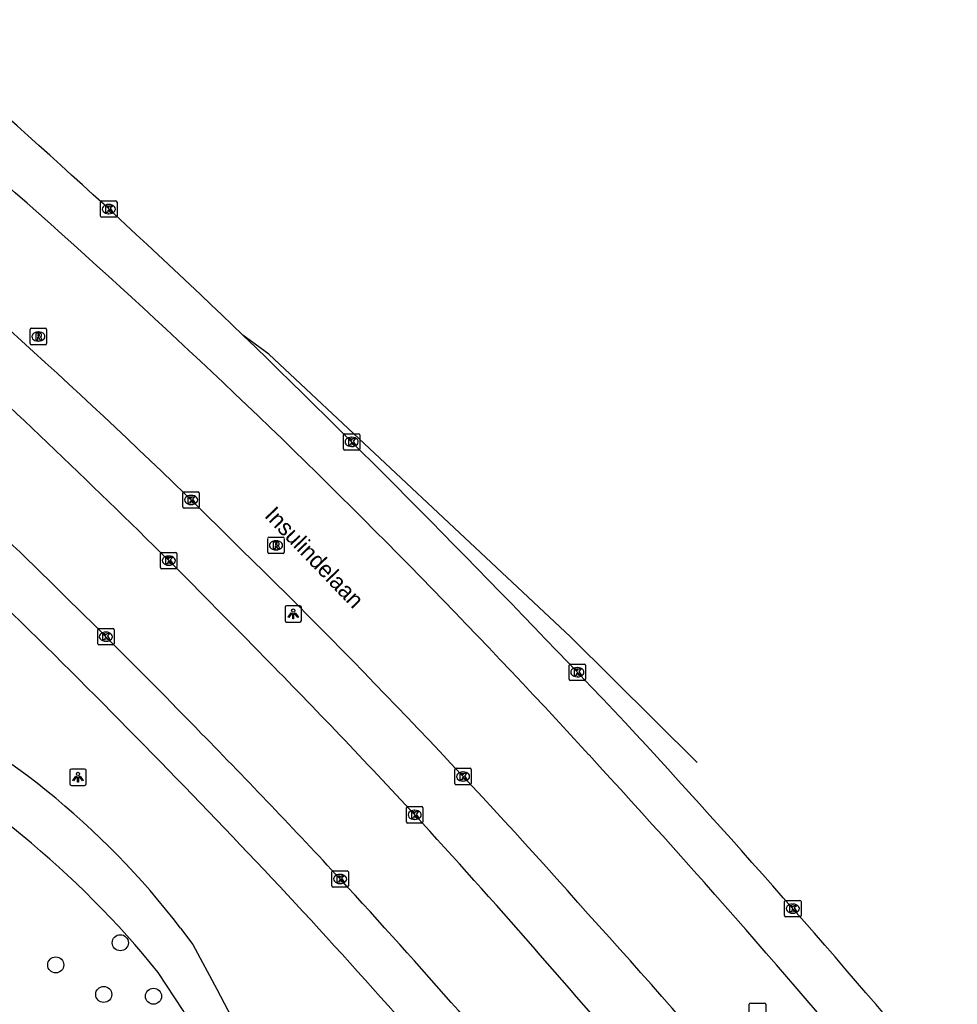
# Model space of a CAD drawing. Extents: x 161477 to 163040, y 383680 to 384868.
# Drawn here: x 162587.8 to 162644.9, y 384637.2 to 384697.2 of the extents above; entities that cross this region are included whole.
import ezdxf

# ---------------------------------------------------------------- set-up
doc = ezdxf.new("R2010")
doc.units = 0
for name, color, linetype in [('IMGEO_Boom', 7, 'Continuous'), ('IMGEO_Kolk', 7, 'Continuous'), ('IMGEO_Lichtpunt', 7, 'Continuous'), ('IMGEO_Openbare_ruimte_label', 7, 'Continuous'), ('IMGEO_Rijbaan_lokaal_open', 7, 'Continuous'), ('IMGEO_Rijbaan_regionaal_gesloten', 7, 'Continuous'), ('IMGEO_Rioolput', 7, 'Continuous'), ('IMGEO_Voetpad_halfverhard', 7, 'Continuous'), ('IMGEO_Voetpad_open', 7, 'Continuous')]:
    doc.layers.add(name, color=color, linetype=linetype)

msp = doc.modelspace()

# ---------------------------------------------------------------- linework, layer by layer
at = {"layer": 'IMGEO_Boom'}
for centre in [(162593.97, 384640.97), (162590.04, 384639.62), (162592.96, 384637.82), (162595.99, 384637.71)]:
    msp.add_circle(centre, 0.489, dxfattribs=at)
at = {"layer": 'IMGEO_Kolk'}
for p, q in [((162592.768, 384685.217), (162592.768, 384686.069)), ((162592.843, 384686.143), (162593.695, 384686.143)), ((162593.256, 384685.923), (162593.281, 384685.923)), ((162593.769, 384686.069), (162593.769, 384685.217)), ((162593.695, 384685.143), (162592.843, 384685.143)), ((162593.279, 384685.363), (162593.254, 384685.363)), ((162607.623, 384671.966), (162608.475, 384671.966)), ((162607.548, 384671.04), (162607.548, 384671.892)), ((162608.036, 384671.746), (162608.061, 384671.746)), ((162608.549, 384671.892), (162608.549, 384671.04)), ((162608.475, 384670.966), (162607.623, 384670.966)), ((162608.059, 384671.186), (162608.034, 384671.186)), ((162597.778, 384667.505), (162597.778, 384668.357)), ((162597.853, 384668.431), (162598.705, 384668.431)), ((162598.779, 384668.357), (162598.779, 384667.505)), ((162598.266, 384668.211), (162598.291, 384668.211)), ((162598.705, 384667.431), (162597.853, 384667.431)), ((162598.289, 384667.651), (162598.264, 384667.651)), ((162596.494, 384664.738), (162597.346, 384664.738)), ((162596.419, 384663.812), (162596.419, 384664.664)), ((162596.907, 384664.518), (162596.932, 384664.518)), ((162597.42, 384664.664), (162597.42, 384663.812)), ((162597.346, 384663.738), (162596.494, 384663.738)), ((162596.93, 384663.958), (162596.905, 384663.958)), ((162592.593, 384659.178), (162592.593, 384660.03)), ((162592.668, 384660.104), (162593.52, 384660.104)), ((162593.594, 384660.03), (162593.594, 384659.178)), ((162593.081, 384659.884), (162593.106, 384659.884)), ((162593.52, 384659.104), (162592.668, 384659.104)), ((162593.104, 384659.324), (162593.079, 384659.324)), ((162621.287, 384657.015), (162621.287, 384657.867)), ((162621.362, 384657.941), (162622.214, 384657.941)), ((162621.775, 384657.721), (162621.8, 384657.721)), ((162622.288, 384657.867), (162622.288, 384657.015)), ((162621.798, 384657.161), (162621.773, 384657.161)), ((162622.214, 384656.941), (162621.362, 384656.941)), ((162614.406, 384651.593), (162615.258, 384651.593)), ((162614.331, 384650.667), (162614.331, 384651.519)), ((162614.819, 384651.373), (162614.844, 384651.373)), ((162615.332, 384651.519), (162615.332, 384650.667)), ((162615.258, 384650.593), (162614.406, 384650.593)), ((162614.842, 384650.813), (162614.817, 384650.813)), ((162611.388, 384648.332), (162611.388, 384649.184)), ((162611.463, 384649.258), (162612.315, 384649.258)), ((162612.389, 384649.184), (162612.389, 384648.332)), ((162611.876, 384649.038), (162611.901, 384649.038)), ((162612.315, 384648.258), (162611.463, 384648.258)), ((162611.899, 384648.478), (162611.874, 384648.478)), ((162606.849, 384644.425), (162606.849, 384645.277)), ((162606.924, 384645.351), (162607.776, 384645.351)), ((162607.337, 384645.131), (162607.362, 384645.131)), ((162607.85, 384645.277), (162607.85, 384644.425)), ((162607.36, 384644.571), (162607.335, 384644.571)), ((162607.776, 384644.351), (162606.924, 384644.351)), ((162634.401, 384642.62), (162634.401, 384643.472)), ((162634.476, 384643.546), (162635.328, 384643.546)), ((162634.889, 384643.326), (162634.914, 384643.326)), ((162635.402, 384643.472), (162635.402, 384642.62)), ((162634.912, 384642.766), (162634.887, 384642.766)), ((162635.328, 384642.546), (162634.476, 384642.546))]:
    msp.add_line(p, q, dxfattribs=at)
for points in [[(162592.768, 384685.217), (162592.768, 384686.069)], [(162592.843, 384686.143), (162593.695, 384686.143)], [(162593.089, 384685.843), (162593.212, 384685.843), (162593.212, 384685.692), (162593.342, 384685.843), (162593.506, 384685.843), (162593.36, 384685.692), (162593.513, 384685.443), (162593.361, 384685.443), (162593.276, 384685.607), (162593.212, 384685.54), (162593.212, 384685.443), (162593.089, 384685.443), (162593.089, 384685.843)], [(162593.769, 384686.069), (162593.769, 384685.217)], [(162593.695, 384685.143), (162592.843, 384685.143)], [(162607.623, 384671.966), (162608.475, 384671.966)], [(162607.548, 384671.04), (162607.548, 384671.892)], [(162607.869, 384671.666), (162607.992, 384671.666), (162607.992, 384671.515), (162608.122, 384671.666), (162608.286, 384671.666), (162608.14, 384671.515), (162608.293, 384671.266), (162608.141, 384671.266), (162608.056, 384671.43), (162607.992, 384671.363), (162607.992, 384671.266), (162607.869, 384671.266), (162607.869, 384671.666)], [(162608.549, 384671.892), (162608.549, 384671.04)], [(162608.475, 384670.966), (162607.623, 384670.966)], [(162597.778, 384667.505), (162597.778, 384668.357)], [(162597.853, 384668.431), (162598.705, 384668.431)], [(162598.779, 384668.357), (162598.779, 384667.505)], [(162598.099, 384668.131), (162598.222, 384668.131), (162598.222, 384667.98), (162598.352, 384668.131), (162598.516, 384668.131), (162598.37, 384667.98), (162598.523, 384667.731), (162598.371, 384667.731), (162598.286, 384667.895), (162598.222, 384667.828), (162598.222, 384667.731), (162598.099, 384667.731), (162598.099, 384668.131)], [(162598.705, 384667.431), (162597.853, 384667.431)], [(162596.494, 384664.738), (162597.346, 384664.738)], [(162596.419, 384663.812), (162596.419, 384664.664)], [(162596.74, 384664.438), (162596.863, 384664.438), (162596.863, 384664.287), (162596.993, 384664.438), (162597.157, 384664.438), (162597.011, 384664.287), (162597.164, 384664.038), (162597.012, 384664.038), (162596.927, 384664.202), (162596.863, 384664.135), (162596.863, 384664.038), (162596.74, 384664.038), (162596.74, 384664.438)], [(162597.42, 384664.664), (162597.42, 384663.812)], [(162597.346, 384663.738), (162596.494, 384663.738)], [(162592.593, 384659.178), (162592.593, 384660.03)], [(162592.668, 384660.104), (162593.52, 384660.104)], [(162593.594, 384660.03), (162593.594, 384659.178)], [(162592.914, 384659.804), (162593.037, 384659.804), (162593.037, 384659.653), (162593.167, 384659.804), (162593.331, 384659.804), (162593.185, 384659.653), (162593.338, 384659.404), (162593.186, 384659.404), (162593.101, 384659.568), (162593.037, 384659.501), (162593.037, 384659.404), (162592.914, 384659.404), (162592.914, 384659.804)], [(162593.52, 384659.104), (162592.668, 384659.104)], [(162621.287, 384657.015), (162621.287, 384657.867)], [(162621.362, 384657.941), (162622.214, 384657.941)], [(162621.608, 384657.641), (162621.731, 384657.641), (162621.731, 384657.49), (162621.861, 384657.641), (162622.025, 384657.641), (162621.879, 384657.49), (162622.032, 384657.241), (162621.88, 384657.241), (162621.795, 384657.405), (162621.731, 384657.338), (162621.731, 384657.241), (162621.608, 384657.241), (162621.608, 384657.641)], [(162622.288, 384657.867), (162622.288, 384657.015)], [(162622.214, 384656.941), (162621.362, 384656.941)], [(162614.406, 384651.593), (162615.258, 384651.593)], [(162614.331, 384650.667), (162614.331, 384651.519)], [(162614.652, 384651.293), (162614.775, 384651.293), (162614.775, 384651.142), (162614.905, 384651.293), (162615.069, 384651.293), (162614.923, 384651.142), (162615.076, 384650.893), (162614.924, 384650.893), (162614.839, 384651.057), (162614.775, 384650.99), (162614.775, 384650.893), (162614.652, 384650.893), (162614.652, 384651.293)], [(162615.332, 384651.519), (162615.332, 384650.667)], [(162615.258, 384650.593), (162614.406, 384650.593)], [(162611.388, 384648.332), (162611.388, 384649.184)], [(162611.463, 384649.258), (162612.315, 384649.258)], [(162612.389, 384649.184), (162612.389, 384648.332)], [(162611.709, 384648.958), (162611.832, 384648.958), (162611.832, 384648.807), (162611.962, 384648.958), (162612.126, 384648.958), (162611.98, 384648.807), (162612.133, 384648.558), (162611.981, 384648.558), (162611.896, 384648.722), (162611.832, 384648.655), (162611.832, 384648.558), (162611.709, 384648.558), (162611.709, 384648.958)], [(162612.315, 384648.258), (162611.463, 384648.258)], [(162606.849, 384644.425), (162606.849, 384645.277)], [(162606.924, 384645.351), (162607.776, 384645.351)], [(162607.17, 384645.051), (162607.293, 384645.051), (162607.293, 384644.9), (162607.423, 384645.051), (162607.587, 384645.051), (162607.441, 384644.9), (162607.594, 384644.651), (162607.442, 384644.651), (162607.357, 384644.815), (162607.293, 384644.748), (162607.293, 384644.651), (162607.17, 384644.651), (162607.17, 384645.051)], [(162607.85, 384645.277), (162607.85, 384644.425)], [(162607.776, 384644.351), (162606.924, 384644.351)], [(162634.401, 384642.62), (162634.401, 384643.472)], [(162634.476, 384643.546), (162635.328, 384643.546)], [(162634.722, 384643.246), (162634.845, 384643.246), (162634.845, 384643.095), (162634.975, 384643.246), (162635.139, 384643.246), (162634.993, 384643.095), (162635.146, 384642.846), (162634.994, 384642.846), (162634.909, 384643.01), (162634.845, 384642.943), (162634.845, 384642.846), (162634.722, 384642.846), (162634.722, 384643.246)], [(162635.402, 384643.472), (162635.402, 384642.62)], [(162635.328, 384642.546), (162634.476, 384642.546)]]:
    msp.add_lwpolyline(points, dxfattribs=at)
for centre, start, end in [((162592.845, 384686.067), 91.55205, 178.44795), ((162592.845, 384686.067), 91.55205, 178.44795), ((162593.693, 384686.067), 1.55205, 88.44795), ((162593.693, 384686.067), 1.55205, 88.44795), ((162592.845, 384685.219), 181.55205, 268.44795), ((162592.845, 384685.219), 181.55205, 268.44795), ((162593.693, 384685.219), 271.55205, 358.44795), ((162593.693, 384685.219), 271.55205, 358.44795), ((162607.625, 384671.89), 91.55205, 178.44795), ((162607.625, 384671.89), 91.55205, 178.44795), ((162608.473, 384671.89), 1.55205, 88.44795), ((162608.473, 384671.89), 1.55205, 88.44795), ((162607.625, 384671.042), 181.55205, 268.44795), ((162607.625, 384671.042), 181.55205, 268.44795), ((162608.473, 384671.042), 271.55205, 358.44795), ((162608.473, 384671.042), 271.55205, 358.44795), ((162597.855, 384668.355), 91.55205, 178.44795), ((162597.855, 384668.355), 91.55205, 178.44795), ((162598.703, 384668.355), 1.55205, 88.44795), ((162598.703, 384668.355), 1.55205, 88.44795), ((162597.855, 384667.507), 181.55205, 268.44795), ((162597.855, 384667.507), 181.55205, 268.44795), ((162598.703, 384667.507), 271.55205, 358.44795), ((162598.703, 384667.507), 271.55205, 358.44795), ((162596.496, 384664.662), 91.55205, 178.44795), ((162596.496, 384664.662), 91.55205, 178.44795), ((162597.344, 384664.662), 1.55205, 88.44795), ((162597.344, 384664.662), 1.55205, 88.44795), ((162596.496, 384663.814), 181.55205, 268.44795), ((162596.496, 384663.814), 181.55205, 268.44795), ((162597.344, 384663.814), 271.55205, 358.44795), ((162597.344, 384663.814), 271.55205, 358.44795), ((162592.67, 384660.028), 91.55205, 178.44795), ((162592.67, 384660.028), 91.55205, 178.44795), ((162593.518, 384660.028), 1.55205, 88.44795), ((162593.518, 384660.028), 1.55205, 88.44795), ((162592.67, 384659.18), 181.55205, 268.44795), ((162592.67, 384659.18), 181.55205, 268.44795), ((162593.518, 384659.18), 271.55205, 358.44795), ((162593.518, 384659.18), 271.55205, 358.44795), ((162621.364, 384657.865), 91.55205, 178.44795), ((162621.364, 384657.865), 91.55205, 178.44795), ((162622.212, 384657.865), 1.55205, 88.44795), ((162622.212, 384657.865), 1.55205, 88.44795), ((162621.364, 384657.017), 181.55205, 268.44795), ((162621.364, 384657.017), 181.55205, 268.44795), ((162622.212, 384657.017), 271.55205, 358.44795), ((162622.212, 384657.017), 271.55205, 358.44795), ((162614.408, 384651.517), 91.55205, 178.44795), ((162614.408, 384651.517), 91.55205, 178.44795), ((162615.256, 384651.517), 1.55205, 88.44795), ((162615.256, 384651.517), 1.55205, 88.44795), ((162614.408, 384650.669), 181.55205, 268.44795), ((162614.408, 384650.669), 181.55205, 268.44795), ((162615.256, 384650.669), 271.55205, 358.44795), ((162615.256, 384650.669), 271.55205, 358.44795), ((162611.465, 384649.182), 91.55205, 178.44795), ((162611.465, 384649.182), 91.55205, 178.44795), ((162612.313, 384649.182), 1.55205, 88.44795), ((162612.313, 384649.182), 1.55205, 88.44795), ((162611.465, 384648.334), 181.55205, 268.44795), ((162611.465, 384648.334), 181.55205, 268.44795), ((162612.313, 384648.334), 271.55205, 358.44795), ((162612.313, 384648.334), 271.55205, 358.44795), ((162606.926, 384645.275), 91.55205, 178.44795), ((162606.926, 384645.275), 91.55205, 178.44795), ((162607.774, 384645.275), 1.55205, 88.44795), ((162607.774, 384645.275), 1.55205, 88.44795), ((162606.926, 384644.427), 181.55205, 268.44795), ((162606.926, 384644.427), 181.55205, 268.44795), ((162607.774, 384644.427), 271.55205, 358.44795), ((162607.774, 384644.427), 271.55205, 358.44795), ((162634.478, 384643.47), 91.55205, 178.44795), ((162634.478, 384643.47), 91.55205, 178.44795), ((162635.326, 384643.47), 1.55205, 88.44795), ((162635.326, 384643.47), 1.55205, 88.44795), ((162634.478, 384642.622), 181.55205, 268.44795), ((162634.478, 384642.622), 181.55205, 268.44795), ((162635.326, 384642.622), 271.55205, 358.44795), ((162635.326, 384642.622), 271.55205, 358.44795)]:
    msp.add_arc(centre, 0.0765, start, end, dxfattribs=at)
for centre, major_axis, ratio, start_param, end_param in [((162593.255, 384685.643), (-0.387, 0.002), 0.722429, 4.712389, 7.853982), ((162593.28, 384685.643), (-0.39, 0.002), 0.717154, 1.570796, 4.712389), ((162608.035, 384671.466), (-0.387, 0.002), 0.722429, 4.712389, 7.853982), ((162608.06, 384671.466), (-0.39, 0.002), 0.717154, 1.570796, 4.712389), ((162598.265, 384667.931), (-0.387, 0.002), 0.722429, 4.712389, 7.853982), ((162598.29, 384667.931), (-0.39, 0.002), 0.717154, 1.570796, 4.712389), ((162596.906, 384664.238), (-0.387, 0.002), 0.722429, 4.712389, 7.853982), ((162596.931, 384664.238), (-0.39, 0.002), 0.717154, 1.570796, 4.712389), ((162593.08, 384659.604), (-0.387, 0.002), 0.722429, 4.712389, 7.853982), ((162593.105, 384659.604), (-0.39, 0.002), 0.717154, 1.570796, 4.712389), ((162621.774, 384657.441), (-0.387, 0.002), 0.722429, 4.712389, 7.853982), ((162621.799, 384657.441), (-0.39, 0.002), 0.717154, 1.570796, 4.712389), ((162614.818, 384651.093), (-0.387, 0.002), 0.722429, 4.712389, 7.853982), ((162614.843, 384651.093), (-0.39, 0.002), 0.717154, 1.570796, 4.712389), ((162611.875, 384648.758), (-0.387, 0.002), 0.722429, 4.712389, 7.853982), ((162611.9, 384648.758), (-0.39, 0.002), 0.717154, 1.570796, 4.712389), ((162607.336, 384644.851), (-0.387, 0.002), 0.722429, 4.712389, 7.853982), ((162607.361, 384644.851), (-0.39, 0.002), 0.717154, 1.570796, 4.712389), ((162634.888, 384643.046), (-0.387, 0.002), 0.722429, 4.712389, 7.853982), ((162634.913, 384643.046), (-0.39, 0.002), 0.717154, 1.570796, 4.712389)]:
    msp.add_ellipse(centre, major_axis=major_axis, ratio=ratio, start_param=start_param, end_param=end_param, dxfattribs=at)
at = {"layer": 'IMGEO_Lichtpunt'}
for p, q in [((162603.996, 384661.395), (162603.996, 384660.588)), ((162603.996, 384661.395), (162603.996, 384660.588)), ((162604.898, 384661.49), (162604.09, 384661.49)), ((162604.898, 384661.49), (162604.09, 384661.49)), ((162604.992, 384660.588), (162604.992, 384661.395)), ((162604.992, 384660.588), (162604.992, 384661.395)), ((162604.09, 384660.494), (162604.898, 384660.494)), ((162604.09, 384660.494), (162604.898, 384660.494)), ((162591.799, 384651.548), (162590.991, 384651.548)), ((162591.799, 384651.548), (162590.991, 384651.548)), ((162590.897, 384651.453), (162590.897, 384650.646)), ((162590.897, 384651.453), (162590.897, 384650.646)), ((162591.893, 384650.646), (162591.893, 384651.453)), ((162591.893, 384650.646), (162591.893, 384651.453)), ((162590.991, 384650.552), (162591.799, 384650.552)), ((162590.991, 384650.552), (162591.799, 384650.552))]:
    msp.add_line(p, q, dxfattribs=at)
for points in [[(162604.37, 384661.059), (162604.409, 384661.031), (162604.221, 384660.769), (162604.183, 384660.796), (162604.37, 384661.059)], [(162604.472, 384661.011), (162604.519, 384661.011), (162604.519, 384660.689), (162604.472, 384660.689), (162604.472, 384661.011)], [(162604.582, 384661.031), (162604.62, 384661.058), (162604.807, 384660.796), (162604.768, 384660.768), (162604.582, 384661.031)], [(162591.271, 384651.117), (162591.31, 384651.089), (162591.122, 384650.827), (162591.084, 384650.854), (162591.271, 384651.117)], [(162591.373, 384651.069), (162591.42, 384651.069), (162591.42, 384650.747), (162591.373, 384650.747), (162591.373, 384651.069)], [(162591.483, 384651.089), (162591.521, 384651.116), (162591.708, 384650.854), (162591.669, 384650.826), (162591.483, 384651.089)]]:
    msp.add_lwpolyline(points, dxfattribs=at)
for centre in [(162604.495, 384661.193), (162591.396, 384651.251)]:
    msp.add_circle(centre, 0.0994, dxfattribs=at)
for centre, start, end in [((162604.09, 384661.395), 90, 180), ((162604.09, 384661.395), 90, 180), ((162604.898, 384661.395), 0, 90), ((162604.898, 384661.395), 0, 90), ((162604.09, 384660.588), 180, 270), ((162604.09, 384660.588), 180, 270), ((162604.898, 384660.588), 270, 0), ((162604.898, 384660.588), 270, 360), ((162590.991, 384651.453), 90, 180), ((162590.991, 384651.453), 90, 180), ((162591.799, 384651.453), 0, 90), ((162591.799, 384651.453), 0, 90), ((162590.991, 384650.646), 180, 270), ((162590.991, 384650.646), 180, 270), ((162591.799, 384650.646), 270, 0), ((162591.799, 384650.646), 270, 360)]:
    msp.add_arc(centre, 0.0946, start, end, dxfattribs=at)
at = {"layer": 'IMGEO_Rijbaan_lokaal_open'}
for centre, radius, start, end in [((162214.379, 384278.338), 543.375, 45.25048, 47.42001), ((162285.645, 384352.134), 434.813, 45.00195, 47.57727), ((162015.848, 384084.073), 821.119, 44.378325, 44.955224), ((162215.773, 384281.673), 534.044, 44.15958, 45.04622), ((162302.32, 384362.642), 421.54, 42.74539, 44.54871), ((162304.531, 384364.698), 412.535, 42.77341, 44.47512), ((162259.452, 384325.51), 478.227, 39.94241, 42.52642), ((162284.271, 384347.325), 439.206, 39.83012, 42.64226)]:
    msp.add_arc(centre, radius, start, end, dxfattribs=at)
at = {"layer": 'IMGEO_Rijbaan_regionaal_gesloten'}
for points in [[(162601.43, 384677.969), (162602.209, 384677.219)], [(162629.086, 384651.951), (162621.38, 384659.599), (162603.002, 384676.806), (162601.43, 384677.969)]]:
    msp.add_lwpolyline(points, dxfattribs=at)
for centre, radius, start, end in [((162243.472, 384305.536), 516.566, 46.13534, 49.30216), ((162258.158, 384313.187), 497.976, 46.61327, 50.11653), ((162333.812, 384396.333), 379.09, 45.10988, 49.8099), ((162065.185, 384126.03), 769.548, 43.359268, 45.745781), ((162289.303, 384347.493), 451.651, 42.46222, 46.49507), ((162298.055, 384355.389), 433.347, 41.53163, 45.58109), ((162187.768, 384250.498), 595, 39.797718, 42.749295), ((162198.596, 384262.558), 575.91, 39.571188, 42.60365), ((162261.718, 384316.058), 486.656, 38.54849, 42.16152)]:
    msp.add_arc(centre, radius, start, end, dxfattribs=at)
at = {"layer": 'IMGEO_Rioolput'}
for p, q in [((162588.484, 384677.457), (162588.484, 384678.309)), ((162588.559, 384678.383), (162589.411, 384678.383)), ((162588.972, 384678.163), (162588.997, 384678.163)), ((162589.485, 384678.309), (162589.485, 384677.457)), ((162589.411, 384677.383), (162588.559, 384677.383)), ((162588.995, 384677.603), (162588.97, 384677.603)), ((162602.945, 384664.742), (162602.945, 384665.594)), ((162603.02, 384665.668), (162603.872, 384665.668)), ((162603.433, 384665.448), (162603.458, 384665.448)), ((162603.946, 384665.594), (162603.946, 384664.742)), ((162603.456, 384664.888), (162603.431, 384664.888)), ((162603.872, 384664.668), (162603.02, 384664.668)), ((162632.251, 384636.368), (162632.251, 384637.22)), ((162632.326, 384637.294), (162633.178, 384637.294)), ((162633.252, 384637.22), (162633.252, 384636.368))]:
    msp.add_line(p, q, dxfattribs=at)
for points in [[(162588.484, 384677.457), (162588.484, 384678.309)], [(162588.559, 384678.383), (162589.411, 384678.383)], [(162589.073, 384678.081), (162588.821, 384678.083), (162588.821, 384677.683)], [(162588.999, 384678.002), (162588.945, 384678.002), (162588.945, 384677.921)], [(162589.485, 384678.309), (162589.485, 384677.457)], [(162589.411, 384677.383), (162588.559, 384677.383)], [(162588.821, 384677.683), (162588.945, 384677.683), (162588.945, 384677.845), (162588.956, 384677.845)], [(162588.945, 384677.921), (162588.997, 384677.921)], [(162589.003, 384677.816), (162589.074, 384677.683), (162589.214, 384677.683), (162589.149, 384677.809)], [(162602.945, 384664.742), (162602.945, 384665.594)], [(162603.02, 384665.668), (162603.872, 384665.668)], [(162603.534, 384665.366), (162603.282, 384665.368), (162603.282, 384664.968)], [(162603.946, 384665.594), (162603.946, 384664.742)], [(162603.282, 384664.968), (162603.406, 384664.968), (162603.406, 384665.13), (162603.417, 384665.13)], [(162603.46, 384665.287), (162603.406, 384665.287), (162603.406, 384665.206)], [(162603.406, 384665.206), (162603.458, 384665.206)], [(162603.464, 384665.101), (162603.535, 384664.968), (162603.675, 384664.968), (162603.61, 384665.094)], [(162603.872, 384664.668), (162603.02, 384664.668)], [(162632.251, 384636.368), (162632.251, 384637.22)], [(162632.326, 384637.294), (162633.178, 384637.294)], [(162633.252, 384637.22), (162633.252, 384636.368)]]:
    msp.add_lwpolyline(points, dxfattribs=at)
for centre, radius, start, end in [((162588.561, 384678.307), 0.0765, 91.55205, 178.44795), ((162588.561, 384678.307), 0.0765, 91.55205, 178.44795), ((162589.005, 384677.906), 0.0964, 77.00612, 93.18647), ((162589.019, 384677.963), 0.0378, 276.66336, 79.67722), ((162589.072, 384677.971), 0.109, 350.36119, 89.41601), ((162589.07, 384677.971), 0.112, 277.58423, 350.98172), ((162589.409, 384678.307), 0.0765, 1.55205, 88.44795), ((162589.409, 384678.307), 0.0765, 1.55205, 88.44795), ((162588.561, 384677.459), 0.0765, 181.55205, 268.44795), ((162588.561, 384677.459), 0.0765, 181.55205, 268.44795), ((162588.955, 384677.792), 0.0533, 26.02933, 88.69889), ((162588.981, 384678.11), 0.19, 274.7715, 282.96867), ((162589.054, 384677.756), 0.108, 29.51342, 73.79051), ((162589.409, 384677.459), 0.0765, 271.55205, 358.44795), ((162589.409, 384677.459), 0.0765, 271.55205, 358.44795), ((162603.022, 384665.592), 0.0765, 91.55205, 178.44795), ((162603.022, 384665.592), 0.0765, 91.55205, 178.44795), ((162603.533, 384665.256), 0.109, 350.36119, 89.41601), ((162603.87, 384665.592), 0.0765, 1.55205, 88.44795), ((162603.87, 384665.592), 0.0765, 1.55205, 88.44795), ((162603.022, 384664.744), 0.0765, 181.55205, 268.44795), ((162603.022, 384664.744), 0.0765, 181.55205, 268.44795), ((162603.416, 384665.077), 0.0533, 26.02933, 88.69889), ((162603.442, 384665.395), 0.19, 274.7715, 282.96867), ((162603.466, 384665.191), 0.0964, 77.00612, 93.18647), ((162603.48, 384665.248), 0.0378, 276.66336, 79.67722), ((162603.531, 384665.256), 0.112, 277.58423, 350.98172), ((162603.515, 384665.041), 0.108, 29.51342, 73.79051), ((162603.87, 384664.744), 0.0765, 271.55205, 358.44795), ((162603.87, 384664.744), 0.0765, 271.55205, 358.44795), ((162632.328, 384637.218), 0.0765, 91.55205, 178.44795), ((162632.328, 384637.218), 0.0765, 91.55205, 178.44795), ((162633.176, 384637.218), 0.0765, 1.55205, 88.44795), ((162633.176, 384637.218), 0.0765, 1.55205, 88.44795)]:
    msp.add_arc(centre, radius, start, end, dxfattribs=at)
for centre, major_axis, ratio, start_param, end_param in [((162588.971, 384677.883), (-0.387, 0.002), 0.722429, 4.712389, 7.853982), ((162588.996, 384677.883), (-0.39, 0.002), 0.717154, 1.570796, 4.712389), ((162603.432, 384665.168), (-0.387, 0.002), 0.722429, 4.712389, 7.853982), ((162603.457, 384665.168), (-0.39, 0.002), 0.717154, 1.570796, 4.712389)]:
    msp.add_ellipse(centre, major_axis=major_axis, ratio=ratio, start_param=start_param, end_param=end_param, dxfattribs=at)
at = {"layer": 'IMGEO_Voetpad_halfverhard'}
for points in [[(162597.64, 384641.866), (162598.392, 384640.861), (162599.84, 384638.14), (162608.09, 384622.413)], [(162605.489, 384621.792), (162597.789, 384636.835), (162596.282, 384639.161)]]:
    msp.add_lwpolyline(points, dxfattribs=at)
for centre, radius, start, end in [((162558.443, 384611.762), 49.423, 37.52444, 64.6809), ((162551.358, 384602.772), 57.813, 39.0078, 62.34236)]:
    msp.add_arc(centre, radius, start, end, dxfattribs=at)
at = {"layer": 'IMGEO_Voetpad_open'}
for centre, radius, start, end in [((162253.494, 384318.975), 477.998, 44.15955, 46.87446), ((162308.805, 384369.354), 403.227, 41.31535, 44.49922)]:
    msp.add_arc(centre, radius, start, end, dxfattribs=at)

# ---------------------------------------------------------------- texts
at = {"layer": 'IMGEO_Openbare_ruimte_label'}
msp.add_text('Insulindelaan', height=1, rotation=313.86558, dxfattribs=at).set_placement((162602.697, 384666.936))

doc.saveas('drawing.dxf')
